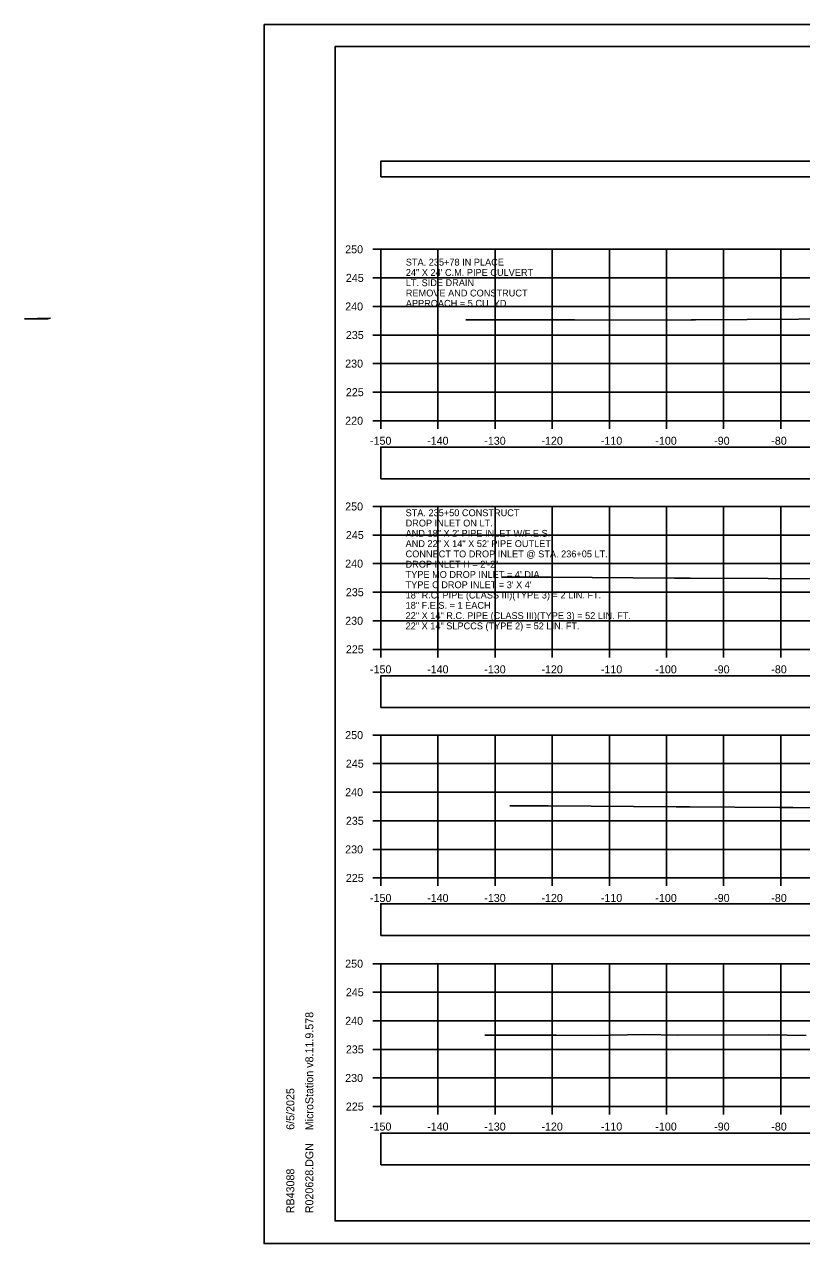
# Model space of a CAD drawing. Extents: x 1369627 to 1374022, y 380035 to 398173.
# Drawn here: x 1371886.2 to 1372022.2, y 388359 to 388572.3 of the extents above; entities that cross this region are included whole.
import ezdxf

# ---------------------------------------------------------------- set-up
doc = ezdxf.new("R2010")
doc.units = 0
for name, color, linetype in [('Default', 7, 'Continuous'), ('R_Axis', 7, 'Continuous'), ('R_Axis Annot', 7, 'Continuous'), ('R_Border', 7, 'Continuous'), ('R_Drive', 7, 'Continuous'), ('R_Exist Surface', 7, 'Continuous'), ('R_Grid', 7, 'Continuous'), ('R_No Plot', 7, 'Continuous'), ('R_Water', 7, 'Continuous'), ('R_Water Annot', 7, 'Continuous')]:
    doc.layers.add(name, color=color, linetype=linetype)

msp = doc.modelspace()

# ---------------------------------------------------------------- linework, layer by layer
at = {"layer": 'Default'}
for points in [[(1371948.53, 388545.63), (1372248.53, 388545.63), (1372248.53, 388548.34), (1371948.53, 388548.34)], [(1371948.53, 388492.8), (1372248.53, 388492.8), (1372248.53, 388498.32), (1371948.53, 388498.32)], [(1371948.53, 388452.76), (1372248.53, 388452.76), (1372248.53, 388458.28), (1371948.53, 388458.28)], [(1371948.53, 388412.9), (1372248.53, 388412.9), (1372248.53, 388418.42), (1371948.53, 388418.42)], [(1371948.53, 388372.74), (1372248.53, 388372.74), (1372248.53, 388378.26), (1371948.53, 388378.26)]]:
    msp.add_lwpolyline(points, close=True, dxfattribs=at)
at = {"layer": 'R_Axis'}
for p, q in [((1371947.13, 388532.94), (1371948.53, 388532.94)), ((1371948.53, 388502.94), (1371948.53, 388532.94)), ((1371947.13, 388527.94), (1371948.53, 388527.94)), ((1371947.13, 388522.94), (1371948.53, 388522.94)), ((1371947.13, 388517.94), (1371948.53, 388517.94)), ((1371947.13, 388512.94), (1371948.53, 388512.94)), ((1371947.13, 388507.94), (1371948.53, 388507.94)), ((1371947.13, 388502.94), (1371948.53, 388502.94)), ((1371948.53, 388502.94), (1372248.53, 388502.94)), ((1371948.53, 388501.54), (1371948.53, 388502.94)), ((1371958.53, 388501.54), (1371958.53, 388502.94)), ((1371968.53, 388501.54), (1371968.53, 388502.94)), ((1371978.53, 388501.54), (1371978.53, 388502.94)), ((1371988.53, 388501.54), (1371988.53, 388502.94)), ((1371998.53, 388501.54), (1371998.53, 388502.94)), ((1372008.53, 388501.54), (1372008.53, 388502.94)), ((1372018.53, 388501.54), (1372018.53, 388502.94)), ((1371947.13, 388487.94), (1371948.53, 388487.94)), ((1371948.53, 388462.94), (1371948.53, 388487.94)), ((1371947.13, 388482.94), (1371948.53, 388482.94)), ((1371947.13, 388477.94), (1371948.53, 388477.94)), ((1371947.13, 388472.94), (1371948.53, 388472.94)), ((1371947.13, 388467.94), (1371948.53, 388467.94)), ((1371947.13, 388462.94), (1371948.53, 388462.94)), ((1371948.53, 388462.94), (1372248.53, 388462.94)), ((1371948.53, 388461.54), (1371948.53, 388462.94)), ((1371958.53, 388461.54), (1371958.53, 388462.94)), ((1371968.53, 388461.54), (1371968.53, 388462.94)), ((1371978.53, 388461.54), (1371978.53, 388462.94)), ((1371988.53, 388461.54), (1371988.53, 388462.94)), ((1371998.53, 388461.54), (1371998.53, 388462.94)), ((1372008.53, 388461.54), (1372008.53, 388462.94)), ((1372018.53, 388461.54), (1372018.53, 388462.94)), ((1371947.13, 388447.94), (1371948.53, 388447.94)), ((1371948.53, 388422.94), (1371948.53, 388447.94)), ((1371947.13, 388442.94), (1371948.53, 388442.94)), ((1371947.13, 388437.94), (1371948.53, 388437.94)), ((1371947.13, 388432.94), (1371948.53, 388432.94)), ((1371947.13, 388427.94), (1371948.53, 388427.94)), ((1371947.13, 388422.94), (1371948.53, 388422.94)), ((1371948.53, 388422.94), (1372248.53, 388422.94)), ((1371948.53, 388421.54), (1371948.53, 388422.94)), ((1371958.53, 388421.54), (1371958.53, 388422.94)), ((1371968.53, 388421.54), (1371968.53, 388422.94)), ((1371978.53, 388421.54), (1371978.53, 388422.94)), ((1371988.53, 388421.54), (1371988.53, 388422.94)), ((1371998.53, 388421.54), (1371998.53, 388422.94)), ((1372008.53, 388421.54), (1372008.53, 388422.94)), ((1372018.53, 388421.54), (1372018.53, 388422.94)), ((1371947.13, 388407.94), (1371948.53, 388407.94)), ((1371948.53, 388382.94), (1371948.53, 388407.94)), ((1371947.13, 388402.94), (1371948.53, 388402.94)), ((1371947.13, 388397.94), (1371948.53, 388397.94)), ((1371947.13, 388392.94), (1371948.53, 388392.94)), ((1371947.13, 388387.94), (1371948.53, 388387.94)), ((1371947.13, 388382.94), (1371948.53, 388382.94)), ((1371948.53, 388382.94), (1372248.53, 388382.94)), ((1371948.53, 388381.54), (1371948.53, 388382.94)), ((1371958.53, 388381.54), (1371958.53, 388382.94)), ((1371968.53, 388381.54), (1371968.53, 388382.94)), ((1371978.53, 388381.54), (1371978.53, 388382.94)), ((1371988.53, 388381.54), (1371988.53, 388382.94)), ((1371998.53, 388381.54), (1371998.53, 388382.94)), ((1372008.53, 388381.54), (1372008.53, 388382.94)), ((1372018.53, 388381.54), (1372018.53, 388382.94))]:
    msp.add_line(p, q, dxfattribs=at)
at = {"layer": 'R_Border'}
for p, q in [((1371940.53, 388568.4), (1372256.71, 388568.4)), ((1371940.53, 388362.94), (1371940.53, 388568.4)), ((1371940.53, 388362.94), (1371940.53, 388362.94)), ((1372256.71, 388362.94), (1371940.53, 388362.94))]:
    msp.add_line(p, q, dxfattribs=at)
at = {"layer": 'R_Drive'}
for p, q in [((1371890.7, 388520.9), (1371886.16, 388520.76)), ((1371886.16, 388520.76), (1371890.27, 388520.76)), ((1371890.27, 388520.76), (1371890.7, 388520.9))]:
    msp.add_line(p, q, dxfattribs=at)
at = {"layer": 'R_Exist Surface'}
for points in [[(1371963.43, 388520.61), (1371977.35, 388520.6), (1371978.39, 388520.59), (1371979.99, 388520.57), (1371982.42, 388520.61), (1372002.86, 388520.56), (1372002.87, 388520.57), (1372003.63, 388520.57), (1372039.7, 388520.82)], [(1371969.74, 388475.58), (1371978.29, 388475.57), (1371999.91, 388475.41), (1372002.69, 388475.41), (1372016.3, 388475.32), (1372024.99, 388475.27)], [(1371971.09, 388435.57), (1371977.89, 388435.57), (1372000.21, 388435.4), (1372001.41, 388435.39), (1372002.6, 388435.37), (1372018.28, 388435.28), (1372020.62, 388435.25), (1372039.09, 388435.14)], [(1371966.73, 388395.44), (1371972.49, 388395.43), (1371979.24, 388395.42), (1371985.69, 388395.35), (1371994.73, 388395.52), (1372000.41, 388395.46), (1372016.33, 388395.47), (1372023, 388395.4)]]:
    msp.add_lwpolyline(points, dxfattribs=at)
at = {"layer": 'R_Grid'}
for p, q in [((1371948.53, 388532.94), (1372248.53, 388532.94)), ((1371948.53, 388502.94), (1371948.53, 388532.94)), ((1371958.53, 388502.94), (1371958.53, 388532.94)), ((1371968.53, 388502.94), (1371968.53, 388532.94)), ((1371978.53, 388502.94), (1371978.53, 388532.94)), ((1371988.53, 388502.94), (1371988.53, 388532.94)), ((1371998.53, 388502.94), (1371998.53, 388532.94)), ((1372008.53, 388502.94), (1372008.53, 388532.94)), ((1372018.53, 388502.94), (1372018.53, 388532.94)), ((1371948.53, 388527.94), (1372248.53, 388527.94)), ((1371948.53, 388522.94), (1372248.53, 388522.94)), ((1371948.53, 388517.94), (1372248.53, 388517.94)), ((1371948.53, 388512.94), (1372248.53, 388512.94)), ((1371948.53, 388507.94), (1372248.53, 388507.94)), ((1371948.53, 388502.94), (1372248.53, 388502.94)), ((1371948.53, 388487.94), (1372248.53, 388487.94)), ((1371948.53, 388462.94), (1371948.53, 388487.94)), ((1371958.53, 388462.94), (1371958.53, 388487.94)), ((1371968.53, 388462.94), (1371968.53, 388487.94)), ((1371978.53, 388462.94), (1371978.53, 388487.94)), ((1371988.53, 388462.94), (1371988.53, 388487.94)), ((1371998.53, 388462.94), (1371998.53, 388487.94)), ((1372008.53, 388462.94), (1372008.53, 388487.94)), ((1372018.53, 388462.94), (1372018.53, 388487.94)), ((1371948.53, 388482.94), (1372248.53, 388482.94)), ((1371948.53, 388477.94), (1372248.53, 388477.94)), ((1371948.53, 388472.94), (1372248.53, 388472.94)), ((1371948.53, 388467.94), (1372248.53, 388467.94)), ((1371948.53, 388462.94), (1372248.53, 388462.94)), ((1371948.53, 388447.94), (1372248.53, 388447.94)), ((1371948.53, 388422.94), (1371948.53, 388447.94)), ((1371958.53, 388422.94), (1371958.53, 388447.94)), ((1371968.53, 388422.94), (1371968.53, 388447.94)), ((1371978.53, 388422.94), (1371978.53, 388447.94)), ((1371988.53, 388422.94), (1371988.53, 388447.94)), ((1371998.53, 388422.94), (1371998.53, 388447.94)), ((1372008.53, 388422.94), (1372008.53, 388447.94)), ((1372018.53, 388422.94), (1372018.53, 388447.94)), ((1371948.53, 388442.94), (1372248.53, 388442.94)), ((1371948.53, 388437.94), (1372248.53, 388437.94)), ((1371948.53, 388432.94), (1372248.53, 388432.94)), ((1371948.53, 388427.94), (1372248.53, 388427.94)), ((1371948.53, 388422.94), (1372248.53, 388422.94)), ((1371948.53, 388407.94), (1372248.53, 388407.94)), ((1371948.53, 388382.94), (1371948.53, 388407.94)), ((1371958.53, 388382.94), (1371958.53, 388407.94)), ((1371968.53, 388382.94), (1371968.53, 388407.94)), ((1371978.53, 388382.94), (1371978.53, 388407.94)), ((1371988.53, 388382.94), (1371988.53, 388407.94)), ((1371998.53, 388382.94), (1371998.53, 388407.94)), ((1372008.53, 388382.94), (1372008.53, 388407.94)), ((1372018.53, 388382.94), (1372018.53, 388407.94)), ((1371948.53, 388402.94), (1372248.53, 388402.94)), ((1371948.53, 388397.94), (1372248.53, 388397.94)), ((1371948.53, 388392.94), (1372248.53, 388392.94)), ((1371948.53, 388387.94), (1372248.53, 388387.94)), ((1371948.53, 388382.94), (1372248.53, 388382.94))]:
    msp.add_line(p, q, dxfattribs=at)
at = {"layer": 'R_No Plot'}
for p, q in [((1371928.13, 388572.3), (1372261.46, 388572.3)), ((1371928.13, 388358.96), (1372261.46, 388358.96))]:
    msp.add_line(p, q, dxfattribs=at)
for points in [[(1371928.12, 388572.3), (1372261.46, 388572.3), (1372261.46, 388358.96), (1371928.12, 388358.96)], [(1372174.45, 388568.4), (1372194.07, 388568.4), (1372194.07, 388558.52), (1372210.18, 388558.52), (1372233.38, 388558.52), (1372233.38, 388525.85), (1372256.59, 388525.85), (1372256.71, 388362.94), (1371940.53, 388362.94), (1371940.53, 388568.4)]]:
    msp.add_lwpolyline(points, close=True, dxfattribs=at)

# ---------------------------------------------------------------- texts
at = {"layer": 'R_Axis Annot'}
for s, p in [('250', (1371942.3, 388532.24)), ('245', (1371942.42, 388527.24)), ('240', (1371942.3, 388522.24)), ('235', (1371942.42, 388517.24)), ('230', (1371942.3, 388512.24)), ('225', (1371942.42, 388507.24)), ('220', (1371942.3, 388502.24)), ('-150', (1371946.64, 388498.74)), ('-140', (1371956.64, 388498.74)), ('-130', (1371966.64, 388498.74)), ('-120', (1371976.64, 388498.74)), ('-110', (1371987.04, 388498.74)), ('-100', (1371996.58, 388498.74)), ('-90', (1372006.87, 388498.74)), ('-80', (1372016.87, 388498.74)), ('250', (1371942.3, 388487.24)), ('245', (1371942.42, 388482.24)), ('240', (1371942.3, 388477.24)), ('235', (1371942.42, 388472.24)), ('230', (1371942.3, 388467.24)), ('225', (1371942.42, 388462.24)), ('-150', (1371946.64, 388458.74)), ('-140', (1371956.64, 388458.74)), ('-130', (1371966.64, 388458.74)), ('-120', (1371976.64, 388458.74)), ('-110', (1371987.04, 388458.74)), ('-100', (1371996.58, 388458.74)), ('-90', (1372006.87, 388458.74)), ('-80', (1372016.87, 388458.74)), ('250', (1371942.3, 388447.24)), ('245', (1371942.42, 388442.24)), ('240', (1371942.3, 388437.24)), ('235', (1371942.42, 388432.24)), ('230', (1371942.3, 388427.24)), ('225', (1371942.42, 388422.24)), ('-150', (1371946.64, 388418.74)), ('-140', (1371956.64, 388418.74)), ('-130', (1371966.64, 388418.74)), ('-120', (1371976.64, 388418.74)), ('-110', (1371987.04, 388418.74)), ('-100', (1371996.58, 388418.74)), ('-90', (1372006.87, 388418.74)), ('-80', (1372016.87, 388418.74)), ('250', (1371942.3, 388407.24)), ('245', (1371942.42, 388402.24)), ('240', (1371942.3, 388397.24)), ('235', (1371942.42, 388392.24)), ('230', (1371942.3, 388387.24)), ('225', (1371942.42, 388382.24)), ('-150', (1371946.64, 388378.74)), ('-140', (1371956.64, 388378.74)), ('-130', (1371966.64, 388378.74)), ('-120', (1371976.64, 388378.74)), ('-110', (1371987.04, 388378.74)), ('-100', (1371996.58, 388378.74)), ('-90', (1372006.87, 388378.74)), ('-80', (1372016.87, 388378.74))]:
    msp.add_text(s, height=1.4, dxfattribs=at).set_placement(p)
at = {"layer": 'R_Border'}
for s, p in [('MicroStation v8.11.9.578', (1371936.72, 388378.8)), ('6/5/2025', (1371933.4, 388378.87)), ('R020628.DGN', (1371936.72, 388364.27)), ('RB43088', (1371933.4, 388364.27))]:
    msp.add_text(s, height=1.4, rotation=90, dxfattribs=at).set_placement(p)
at = {"layer": 'R_Water'}
for s, p in [('STA. 235+78 IN PLACE', (1371952.91, 388530.09)), ('24" X 24\' C.M. PIPE CULVERT', (1371952.91, 388528.29)), ('LT. SIDE DRAIN', (1371952.91, 388526.49)), ('APPROACH = 5 CU. YD.', (1371952.91, 388522.89)), ('REMOVE AND CONSTRUCT', (1371952.91, 388524.69))]:
    msp.add_text(s, height=1.2, dxfattribs=at).set_placement(p)
at = {"layer": 'R_Water Annot'}
for s, p in [('STA. 235+50 CONSTRUCT', (1371952.87, 388486.24)), ('DROP INLET ON LT.', (1371952.87, 388484.44)), ('AND 18" X 2\' PIPE INLET W/F.E.S.', (1371952.87, 388482.64)), ('AND 22" X 14" X 52\' PIPE OUTLET', (1371952.87, 388480.84)), ('CONNECT TO DROP INLET @ STA. 236+05 LT.', (1371952.87, 388479.04)), ('DROP INLET H = 2\'-2"', (1371952.87, 388477.24)), ("TYPE MO DROP INLET = 4' DIA.", (1371952.87, 388475.44)), ("TYPE C DROP INLET = 3' X 4'", (1371952.87, 388473.64)), ('18" R.C. PIPE (CLASS III)(TYPE 3) = 2 LIN. FT.', (1371952.87, 388471.84)), ('18" F.E.S. = 1 EACH', (1371952.87, 388470.04)), ('22" X 14" R.C. PIPE (CLASS III)(TYPE 3) = 52 LIN. FT.', (1371952.87, 388468.24)), ('22" X 14" SLPCCS (TYPE 2) = 52 LIN. FT.', (1371952.87, 388466.44))]:
    msp.add_text(s, height=1.2, dxfattribs=at).set_placement(p)

doc.saveas('drawing.dxf')
